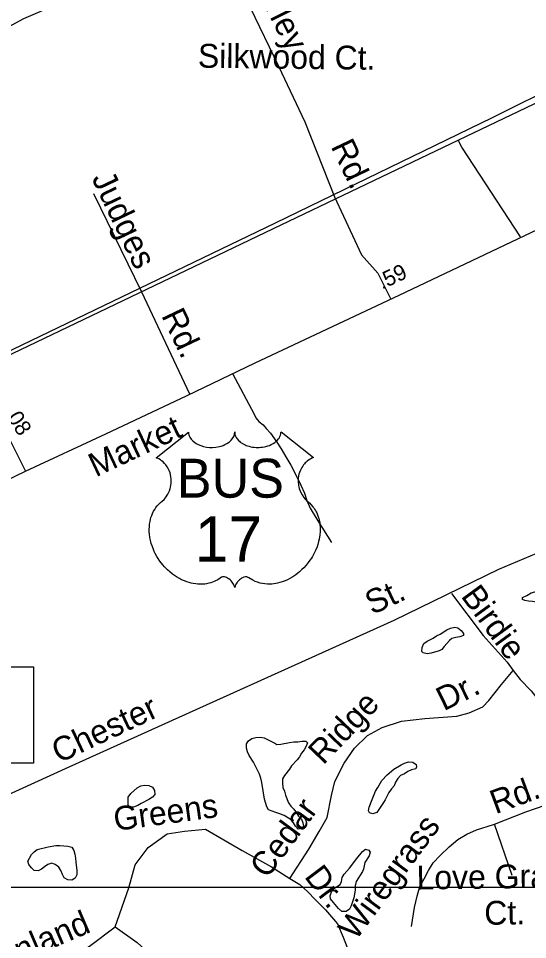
# Model space of a CAD drawing. Extents: x 2290055 to 2389491, y 66597 to 237875.
# Drawn here: x 2346226 to 2348251, y 182670 to 186338 of the extents above; entities that cross this region are included whole.
import ezdxf

# ---------------------------------------------------------------- set-up
doc = ezdxf.new("R2010")
doc.units = 0
for name, color, linetype in [('Exist Boundary Political City Limit New', 7, 'Continuous'), ('Exist Hydrographic Pond Under 1500 Sq Ft', 7, 'Continuous'), ('Exist Railroad Mainline', 7, 'Continuous'), ('Exist Road Non-System Type 51', 7, 'Continuous'), ('Exist Road Non-System Type 51 Label', 7, 'Continuous'), ('Exist Road Primary US Attributed', 7, 'Continuous'), ('Exist Road Primary US Label', 7, 'Continuous'), ('Exist Road Primary US Mileage Hundredths English Label', 7, 'Continuous'), ('Exist Road Primary US Shield CELL', 7, 'Continuous'), ('Exist Road Primary US Shield Number Label', 7, 'Continuous'), ('Exist Road Primary US Structure Ovrhead Sign Number Label', 7, 'Continuous'), ('Exist Road Secondary Mileage Hundredths English Label', 7, 'Continuous'), ('Exist Road Secondary Type 51 Attributed', 7, 'Continuous'), ('Exist Road Secondary Type 51 Label', 7, 'Continuous'), ('Map Preparation Boundary City Limit Buffer Line', 7, 'Continuous'), ('Map Preparation Inset Cut Line', 7, 'Continuous')]:
    doc.layers.add(name, color=color, linetype=linetype)

msp = doc.modelspace()

# ---------------------------------------------------------------- linework, layer by layer
at = {"layer": 'Exist Boundary Political City Limit New'}
msp.add_lwpolyline([(2345664.5, 184760.8), (2347248, 185524.5), (2348111.2, 185943.3), (2348393.5, 186084.6), (2348435, 186009.8), (2348720.8, 186156.4), (2348684.8, 186234.3), (2349699, 186699.7), (2350796.5, 187239.9), (2351525.5, 187600), (2352028.5, 187971.4), (2352411.8, 188300.9), (2352848.8, 188750.1), (2353072.5, 188955.3), (2353192, 188880.7), (2353248.5, 188945.5), (2353796, 188621.6), (2354549.8, 189552.5), (2354758.5, 189809.2), (2354792.8, 189786.1), (2354949.5, 189689.8)], dxfattribs=at)
at = {"layer": 'Exist Hydrographic Pond Under 1500 Sq Ft'}
for points in [[(2348303, 184013.1), (2348286.5, 184014.3), (2348270.7, 184016.9), (2348255.5, 184018.4), (2348239.7, 184021.1), (2348230.7, 184025.1), (2348231.5, 184032.8), (2348248, 184040.2), (2348265.2, 184051.4), (2348280.2, 184055.2), (2348310.5, 184064.7), (2348319.2, 184069.6), (2348325.7, 184066.8), (2348331.7, 184053), (2348334.7, 184038.2), (2348337, 184021.7), (2348336.2, 184018.1), (2348320.7, 184014.8), (2348303, 184013.1)], [(2347851.5, 183807.8), (2347836, 183812.5), (2347830.5, 183817.8), (2347832.2, 183833.5), (2347839.2, 183848.8), (2347851.5, 183858.1), (2347876.2, 183870.9), (2347889, 183880.1), (2347903, 183886.8), (2347930.5, 183903.5), (2347945.2, 183909.9), (2347961.5, 183914.1), (2347974.2, 183911.7), (2347986.5, 183901.5), (2347996.5, 183889), (2347996.5, 183881), (2347982.2, 183875.4), (2347966.2, 183873), (2347950.5, 183868.9), (2347940.2, 183861.2), (2347930.7, 183849.1), (2347919.7, 183838), (2347910.5, 183825), (2347900, 183820.5), (2347867.7, 183810.3), (2347851.5, 183807.8)], [(2347339, 183110.2), (2347328.7, 183122.1), (2347320.7, 183135.8), (2347310.5, 183146.8), (2347282.5, 183164.6), (2347266.5, 183171.5), (2347250.5, 183176), (2347220.5, 183187), (2347214.2, 183199.4), (2347205.2, 183229.9), (2347194.2, 183295.5), (2347190.5, 183312.7), (2347185, 183329.5), (2347161.7, 183376.2), (2347144.2, 183402.9), (2347137.5, 183418), (2347132.7, 183433), (2347132.7, 183450.2), (2347141, 183461.8), (2347154.2, 183471.4), (2347170.7, 183474.6), (2347187.5, 183476.1), (2347203.7, 183473.7), (2347246.5, 183452.5), (2347253.7, 183447), (2347270.2, 183448.1), (2347304.5, 183454.8), (2347321.5, 183457.3), (2347337, 183458.2), (2347353.2, 183460.3), (2347369.5, 183460.2), (2347375.7, 183453.9), (2347371, 183439.9), (2347362.5, 183425.8), (2347352, 183412.7), (2347343.7, 183398.6), (2347334.5, 183386.6), (2347312.7, 183362), (2347304, 183349.4), (2347284.5, 183324.3), (2347277, 183309.9), (2347276.2, 183293.1), (2347278, 183275.8), (2347284.5, 183261.1), (2347289, 183244.9), (2347300.2, 183214.5), (2347309.7, 183201.5), (2347321.2, 183189.2), (2347332, 183174.9), (2347340.5, 183161.2), (2347351.5, 183149.2), (2347357.7, 183134.8), (2347360.2, 183122.3), (2347352.7, 183112.3), (2347339, 183110.2)], [(2347635.5, 183171.7), (2347622.5, 183174.5), (2347618, 183182.9), (2347621.2, 183197.7), (2347632.5, 183228.6), (2347646.5, 183262), (2347655.7, 183275.4), (2347672, 183303.4), (2347693.2, 183326.3), (2347718.7, 183349.6), (2347748.2, 183366.5), (2347762.2, 183372.6), (2347778.2, 183378), (2347795.2, 183377.1), (2347808, 183367.5), (2347810, 183358.1), (2347806.2, 183350.5), (2347789.7, 183346.3), (2347775, 183339.9), (2347761.5, 183330.7), (2347746.2, 183323.1), (2347735, 183311.3), (2347726, 183297.4), (2347720, 183283.1), (2347709.5, 183270.6), (2347699.7, 183255.5), (2347684.2, 183226.3), (2347678, 183216), (2347659, 183188.4), (2347651.5, 183176.4), (2347635.5, 183171.7)], [(2346684.2, 183197.2), (2346671.2, 183197.6), (2346663.2, 183205.9), (2346662, 183220.9), (2346663.2, 183237.4), (2346672.7, 183252), (2346698.5, 183274.5), (2346712.5, 183283.1), (2346728.2, 183285.7), (2346744.2, 183283.6), (2346759, 183277.2), (2346767, 183263.7), (2346768.5, 183248.4), (2346759, 183237.7), (2346744.7, 183228.2), (2346714.7, 183212.3), (2346700.7, 183203.9), (2346684.2, 183197.2)], [(2346438, 182906.7), (2346422.5, 182908.2), (2346408.5, 182916.3), (2346401.2, 182930), (2346395, 182945.9), (2346387, 182959.4), (2346372.2, 182968.7), (2346359, 182974.2), (2346342.5, 182969.3), (2346330, 182960.7), (2346318.2, 182950.8), (2346304, 182944.8), (2346289, 182945.7), (2346277.5, 182956.3), (2346267, 182968.8), (2346264, 182982), (2346277.7, 183009.4), (2346288.5, 183020.4), (2346301, 183029.4), (2346344.5, 183040.3), (2346375.5, 183044.6), (2346391, 183044.7), (2346422.2, 183042), (2346438, 183037.8), (2346446.5, 183025.1), (2346451, 183010.1), (2346453.2, 182994.3), (2346454.2, 182978.8), (2346458.7, 182945.4), (2346459, 182928.8), (2346452, 182914.4), (2346438, 182906.7)], [(2347529.2, 182782.7), (2347512, 182782.7), (2347498.7, 182794.4), (2347479, 182817.4), (2347468, 182832.2), (2347465.5, 182845.1), (2347472, 182861.1), (2347480.2, 182874.4), (2347506, 182889.1), (2347511, 182901.7), (2347513.2, 182918.2), (2347522, 182930.6), (2347543.2, 182954.8), (2347572.5, 182993.7), (2347595, 183021.1), (2347606.2, 183030.4), (2347620.5, 183026.6), (2347625.5, 183018.5), (2347621.7, 183003.6), (2347604, 182977.7), (2347598.2, 182950.6), (2347594.2, 182941.5), (2347569.2, 182901.8), (2347565.5, 182884), (2347565.5, 182866.5), (2347559.7, 182836.2), (2347550, 182804.4), (2347543.2, 182791.9), (2347529.2, 182782.7)]]:
    msp.add_lwpolyline(points, dxfattribs=at)
at = {"layer": 'Exist Railroad Mainline'}
msp.add_lwpolyline([(2348740.7, 186218.3), (2348545.5, 186125.6), (2347976.1, 185853.1), (2347269.4, 185514.8), (2346074.7, 184942.9)], dxfattribs=at)
at = {"layer": 'Exist Road Non-System Type 51'}
for points in [[(2346996.2, 186663.6), (2347148.5, 186382.2), (2347261.1, 186148.1), (2347365.1, 185927), (2347483, 185627.2)], [(2348223.4, 185469), (2347989.7, 185825.1), (2347981, 185842.8), (2347976.1, 185853.1)], [(2346524.8, 185641.3), (2346715.9, 185249.8)], [(2347483, 185627.2), (2347590.6, 185396.2), (2347655.3, 185324.4), (2347705.7, 185223.1)], [(2346715.9, 185249.8), (2346906, 184842.9)], [(2347077.1, 184924.6), (2347163.6, 184762), (2347170.1, 184748.2), (2347182.8, 184732.7), (2347199.3, 184719.4), (2347211.8, 184705.9), (2347228.6, 184686.5), (2347254, 184651.5), (2347271.1, 184624.2), (2347290.3, 184592.9), (2347309.7, 184559.7), (2347322.7, 184534.2), (2347348.9, 184479.2), (2347364.1, 184447.8), (2347373.3, 184418.2), (2347386.5, 184388.7), (2347416.5, 184337.8), (2347471.9, 184252)], [(2345879.7, 183109.1), (2346428.1, 183358), (2346865.8, 183556.2), (2347720.3, 183942), (2348137.2, 184145.4), (2348313.3, 184219.1)], [(2347949, 184048.1), (2348074.2, 183881.7), (2348169.5, 183775), (2348194.3, 183742.3)], [(2347305.5, 182913.8), (2347381.5, 183030.9), (2347422.6, 183100.1), (2347454.4, 183156.3), (2347471.2, 183244.2), (2347484.3, 183300.3), (2347521.7, 183373.3), (2347562.8, 183433.1), (2347615.1, 183483.6), (2347673.1, 183515.4), (2347749.7, 183539.7), (2347843.2, 183551), (2347970.3, 183560.3), (2348018.9, 183573.4), (2348073.1, 183597.7), (2348097.4, 183622), (2348147.9, 183685.6), (2348194.3, 183742.3)], [(2348194.3, 183742.3), (2348221.9, 183705.8), (2348264.9, 183660.9), (2348311.6, 183601.1), (2348356.5, 183533.7), (2348375.1, 183485.1), (2348405.1, 183434.6), (2348420, 183414), (2348448.1, 183404.7), (2348483.6, 183391.6), (2348522.8, 183389.7), (2348552.7, 183393.5), (2348597.6, 183402.8), (2348648.1, 183425.3), (2348693, 183453.9)], [(2348119.2, 183130.2), (2348244.1, 183179.4), (2348360.1, 183219.3), (2348427.5, 183242.4)], [(2346610.7, 182720.6), (2346665.2, 182877), (2346690.6, 182967.9), (2346741.5, 183037), (2346817.9, 183091.6), (2346886.9, 183102.5), (2346970.5, 183109.8)], [(2346970.5, 183109.8), (2347115.9, 183025.4), (2347232.3, 182959.9), (2347305.5, 182913.8)], [(2347788.9, 182722.1), (2347801.6, 182798.3), (2347812.4, 182843.7), (2347823.3, 182881.8), (2347839.6, 182912.6), (2347857.8, 182945.3), (2347875.9, 182976.2), (2347903.1, 183005.2), (2347939.4, 183039.7), (2347973.8, 183068.7), (2348010.1, 183090.5), (2348048.2, 183106.8), (2348115.3, 183128.6), (2348119.2, 183130.2)], [(2348189.6, 182925.1), (2348119.2, 183130.2)], [(2347305.5, 182913.8), (2347345.6, 182890), (2347377, 182860.9), (2347406, 182829.5), (2347447.1, 182788.4), (2347495.5, 182732.7), (2347517.2, 182679.5), (2347534.1, 182638.4), (2347534.1, 182604.5), (2347534.1, 182558.5), (2347531.7, 182531.9), (2347526.9, 182519.8)], [(2346181.8, 182495.6), (2346414.4, 182589.6), (2346508.9, 182644.2), (2346610.7, 182720.6)], [(2346610.7, 182720.6), (2346697.9, 182658.7), (2346730.6, 182629.6), (2346883.3, 182455)]]:
    msp.add_lwpolyline(points, dxfattribs=at)
at = {"layer": 'Exist Road Primary US Attributed'}
for points in [[(2346253.8, 184535.8), (2346574, 184683.9), (2346897.2, 184837.4), (2347167.1, 184967), (2347740.6, 185236.3), (2348318.9, 185510.6), (2348732.9, 185710.2), (2349084, 185879.3)], [(2343997.7, 183478.4), (2344418.5, 183673.5), (2344526.2, 183726.2), (2344604.1, 183759.7), (2344736.8, 183824.4), (2345072.6, 183978.8), (2345405.3, 184140.2), (2345697.9, 184271.8), (2345866.2, 184351.5), (2346086.2, 184454), (2346253.8, 184535.8)]]:
    msp.add_lwpolyline(points, dxfattribs=at)
at = {"layer": 'Exist Road Primary US Shield CELL'}
msp.add_lwpolyline([(2346902.4, 184691.4), (2346902.7, 184686), (2346904, 184679.7), (2346905, 184676.5), (2346908, 184670.2), (2346912.8, 184662.9), (2346919.6, 184655.6), (2346927.3, 184649.3), (2346932.5, 184646), (2346941.3, 184641.3), (2346951.2, 184637.1), (2346962.3, 184633.9), (2346973.6, 184631.6), (2346986, 184630.3), (2346998.2, 184630), (2347011.4, 184631), (2347026, 184633.8), (2347032.8, 184635.6), (2347040.3, 184638.2), (2347047.3, 184641.1), (2347054.9, 184645.2), (2347061.1, 184649.1), (2347065.9, 184652.6), (2347072.8, 184659.1), (2347078.2, 184665.9), (2347080.5, 184669.7), (2347082.4, 184673.3), (2347085.1, 184681.1), (2347085.9, 184684.5), (2347086.4, 184691.6), (2347086.9, 184685.7), (2347087.5, 184681.9), (2347088.5, 184678.3), (2347090, 184674.4), (2347092.7, 184668.9), (2347095.8, 184664.4), (2347101.5, 184657.6), (2347105.1, 184654.3), (2347108.3, 184651.6), (2347117.1, 184645.6), (2347127.3, 184640.4), (2347132.3, 184638.2), (2347137.5, 184636.4), (2347144, 184634.4), (2347150.8, 184632.8), (2347157.4, 184631.7), (2347164.3, 184630.7), (2347171.3, 184630.2), (2347177, 184630), (2347183.9, 184630.1), (2347190.4, 184630.5), (2347197, 184631.3), (2347204.3, 184632.5), (2347210.1, 184633.8), (2347217.9, 184635.8), (2347224.9, 184638.3), (2347231, 184641), (2347239, 184645.2), (2347245.5, 184649.2), (2347250.2, 184653), (2347255.8, 184658.2), (2347261.1, 184664.3), (2347264.2, 184668.8), (2347266.4, 184673.4), (2347268.5, 184678.3), (2347269.7, 184683.5), (2347270.3, 184687.9), (2347270.5, 184691.8), (2347399.1, 184589.3), (2347396, 184588.2), (2347389, 184584.7), (2347383.5, 184581.5), (2347374.7, 184575.2), (2347370.9, 184571.8), (2347367.1, 184568.3), (2347363.6, 184564.5), (2347360.5, 184560.9), (2347356.8, 184555.7), (2347353.4, 184550.6), (2347350.2, 184544.9), (2347347.8, 184539.9), (2347343.8, 184529.6), (2347341.9, 184523), (2347340.7, 184517.5), (2347339.2, 184506), (2347338.8, 184500.6), (2347338.8, 184495.2), (2347339.1, 184489.5), (2347339.6, 184484), (2347340.6, 184478.3), (2347341.5, 184473.3), (2347343.1, 184467.1), (2347345.4, 184460), (2347348.2, 184453.1), (2347354.1, 184441.9), (2347361.7, 184430.5), (2347367.1, 184424.1), (2347372.4, 184418.6), (2347380.3, 184412), (2347384.6, 184408.2), (2347389.5, 184403.2), (2347397.6, 184393.9), (2347400.8, 184389.5), (2347404.2, 184384.5), (2347407.2, 184379.4), (2347410.2, 184374), (2347412.7, 184369.2), (2347417.2, 184358.2), (2347420.5, 184347.4), (2347422, 184341.8), (2347424.4, 184329.2), (2347425.3, 184323), (2347426.3, 184310.7), (2347426.3, 184295.8), (2347425.2, 184281.6), (2347422.5, 184265.1), (2347420.3, 184255.3), (2347417, 184243.8), (2347413.7, 184233.8), (2347407.8, 184219.2), (2347402.6, 184208.5), (2347395.8, 184196.1), (2347391.2, 184188.6), (2347385.8, 184180.5), (2347379.1, 184171.2), (2347371.2, 184161.3), (2347361.7, 184150.9), (2347354, 184143.3), (2347344, 184134.3), (2347337.9, 184129.3), (2347329.2, 184122.7), (2347317.4, 184114.8), (2347305.7, 184108.1), (2347295.7, 184103), (2347286.9, 184099.2), (2347275.5, 184094.9), (2347256.6, 184089.6), (2347249.6, 184088.2), (2347241.4, 184087), (2347233.8, 184086.2), (2347226.3, 184085.7), (2347216.3, 184085.7), (2347206.4, 184086.5), (2347196.9, 184087.9), (2347187.1, 184089.9), (2347176.9, 184093), (2347167.6, 184096.6), (2347158.2, 184101.2), (2347142.3, 184111.3), (2347137.7, 184113.7), (2347135.1, 184114.4), (2347128.9, 184114.7), (2347123.2, 184113.5), (2347117.2, 184111.1), (2347113.7, 184109.2), (2347108.9, 184106.1), (2347105.3, 184103.2), (2347100.9, 184099), (2347097.8, 184095.5), (2347095.5, 184092.8), (2347091, 184085.7), (2347089.4, 184082.4), (2347087.8, 184078.1), (2347086.3, 184071.7), (2347084.3, 184079.7), (2347081.9, 184085.1), (2347079.2, 184089.6), (2347076.3, 184093.6), (2347071.8, 184098.8), (2347067.8, 184102.7), (2347063, 184106.6), (2347057.8, 184109.8), (2347053.7, 184111.9), (2347049.9, 184113.3), (2347045.2, 184114.5), (2347041.4, 184114.8), (2347038.3, 184114.7), (2347034, 184113.7), (2347028.2, 184109.5), (2347022.7, 184105.7), (2347016.7, 184102), (2347009.6, 184098.2), (2347004.3, 184095.8), (2346998.1, 184093.3), (2346990.8, 184090.9), (2346982.9, 184088.9), (2346974.8, 184087.3), (2346967.6, 184086.1), (2346960, 184085.4), (2346953.1, 184085.2), (2346945.9, 184085.3), (2346939.1, 184085.8), (2346931.3, 184086.5), (2346921.5, 184087.9), (2346913.5, 184089.8), (2346905, 184092), (2346896.3, 184094.8), (2346886.9, 184098.4), (2346875.2, 184103.4), (2346867.1, 184107.6), (2346854.3, 184115), (2346839.2, 184125.4), (2346827.9, 184134.6), (2346819.6, 184142.1), (2346807.3, 184154.6), (2346800.1, 184162.7), (2346788.9, 184177.3), (2346781.7, 184187.9), (2346777, 184195.6), (2346770.2, 184208.1), (2346766.4, 184215.9), (2346761.5, 184227.3), (2346757.7, 184237.7), (2346754.5, 184247.6), (2346752.8, 184253.9), (2346750.4, 184264.9), (2346748.9, 184272.7), (2346747.4, 184283.5), (2346746.6, 184294.8), (2346746.5, 184305.2), (2346746.8, 184313.9), (2346747.7, 184324), (2346749.5, 184334.7), (2346751.5, 184343.9), (2346753.4, 184350.5), (2346756.1, 184358.5), (2346759.7, 184367.4), (2346764, 184375.9), (2346768, 184383), (2346773.1, 184390.6), (2346778.1, 184397.1), (2346784.7, 184404.2), (2346791.5, 184410.7), (2346797.8, 184415.8), (2346805.2, 184423.1), (2346809.1, 184427.5), (2346813.8, 184433.7), (2346817.5, 184439.4), (2346820.5, 184444.5), (2346824.4, 184452), (2346826.7, 184457.6), (2346829.7, 184466.3), (2346831.2, 184472.4), (2346832.7, 184480.2), (2346833.7, 184487.6), (2346834.1, 184496.8), (2346833.8, 184504.4), (2346832.9, 184513.2), (2346831.2, 184521.8), (2346829.2, 184529.2), (2346826, 184537.7), (2346823.1, 184543.9), (2346818.1, 184552.4), (2346812.6, 184560.2), (2346807, 184566.6), (2346801.3, 184572.3), (2346795.8, 184576.5), (2346790.6, 184580.3), (2346784.1, 184584.2), (2346777.8, 184587.3), (2346773.8, 184588.9)], close=True, dxfattribs=at)
at = {"layer": 'Exist Road Primary US Structure Ovrhead Sign Number Label'}
msp.add_lwpolyline([(2345356.9, 183756.5), (2346285.9, 183756.5), (2346285.9, 183372.4), (2345356.9, 183372.4)], close=True, dxfattribs=at)
at = {"layer": 'Exist Road Secondary Type 51 Attributed'}
for points in [[(2345896.9, 186160.8), (2346075.7, 186245.6), (2346247.9, 186338.3), (2346389, 186398.8), (2346560.4, 186486.2), (2346772.1, 186580.4), (2346996.2, 186663.6)], [(2346059.5, 184926.4), (2346082.5, 184883.6), (2346122, 184796.3), (2346136.8, 184766.7), (2346173.6, 184700.7), (2346189, 184665.3), (2346253.8, 184535.8)]]:
    msp.add_lwpolyline(points, dxfattribs=at)
at = {"layer": 'Map Preparation Boundary City Limit Buffer Line'}
msp.add_lwpolyline([(2345664.5, 184760.8), (2347248, 185524.5), (2348111.2, 185943.3), (2348393.5, 186084.6), (2348435, 186009.8), (2348720.8, 186156.4), (2348684.8, 186234.3), (2349699, 186699.7), (2350796.5, 187239.9), (2351525.5, 187600), (2352028.5, 187971.4), (2352411.8, 188300.9), (2352848.8, 188750.1), (2353072.5, 188955.3), (2353192, 188880.7), (2353248.5, 188945.5), (2353796, 188621.6), (2354549.8, 189552.5), (2354758.5, 189809.2), (2354792.8, 189786.1), (2354949.5, 189689.8)], dxfattribs=at)
at = {"layer": 'Map Preparation Inset Cut Line'}
msp.add_lwpolyline([(2334313.2, 182878.6), (2352349.2, 182878.6), (2352349.2, 192135.8), (2334313.2, 192135.8)], close=True, dxfattribs=at)

# ---------------------------------------------------------------- texts
at = {"layer": 'Exist Road Non-System Type 51 Label'}
for s, rotation, p in [('Harley', 296.5187, (2347133.4, 186528.5)), ('Rd.', 295.5276, (2347466.9, 185828.9)), ('Judges', 295.5836, (2346515.8, 185701.7)), ('Rd.', 295.4764, (2346793.2, 185155.5)), ('St.', 25.1419, (2347633.3, 183962)), ('Birdie', 306.1076, (2347983.4, 184037.8)), ('Dr.', 26.2354, (2347918.1, 183578.9)), ('Ridge', 46.2989, (2347438.6, 183363)), ('Chester', 25.2627, (2346387, 183371)), ('Rd.', 20.3128, (2348123.7, 183168.9)), ('Greens', 7.7723, (2346611.2, 183102.7)), ('Cedar', 53.5995, (2347215.7, 182909.5)), ('Wiregrass', 53.4763, (2347567.7, 182663.1)), ('Dr.', 307.024, (2347360.6, 182921)), ('Love Grass', 0.7545, (2347810.3, 182869.6)), ('Ct.', 0.7545, (2348079.5, 182728.9)), ('Inland', 23.0583, (2346200.5, 182566.3))]:
    msp.add_text(s, height=95, rotation=rotation, dxfattribs=at).set_placement(p)
at = {"layer": 'Exist Road Primary US Label'}
msp.add_text('Market', height=95, rotation=25.2195, dxfattribs=at).set_placement((2346533.6, 184510.3))
at = {"layer": 'Exist Road Primary US Mileage Hundredths English Label'}
msp.add_text('.59', height=62.5, rotation=25.3523, dxfattribs=at).set_placement((2347672.7, 185257.7))
at = {"layer": 'Exist Road Primary US Shield Number Label'}
for s, height, p in [('BUS', 155, (2346856.1, 184430)), ('17', 180, (2346927.6, 184175.2))]:
    msp.add_text(s, height=height, dxfattribs=at).set_placement(p)
at = {"layer": 'Exist Road Secondary Mileage Hundredths English Label'}
msp.add_text('.08', height=62.5, rotation=302.5818, dxfattribs=at).set_placement((2346167.1, 184768.9))
at = {"layer": 'Exist Road Secondary Type 51 Label'}
msp.add_text('Silkwood Ct.', height=95, rotation=359.2819, dxfattribs=at).set_placement((2346939.6, 186142.3))

doc.saveas('drawing.dxf')
